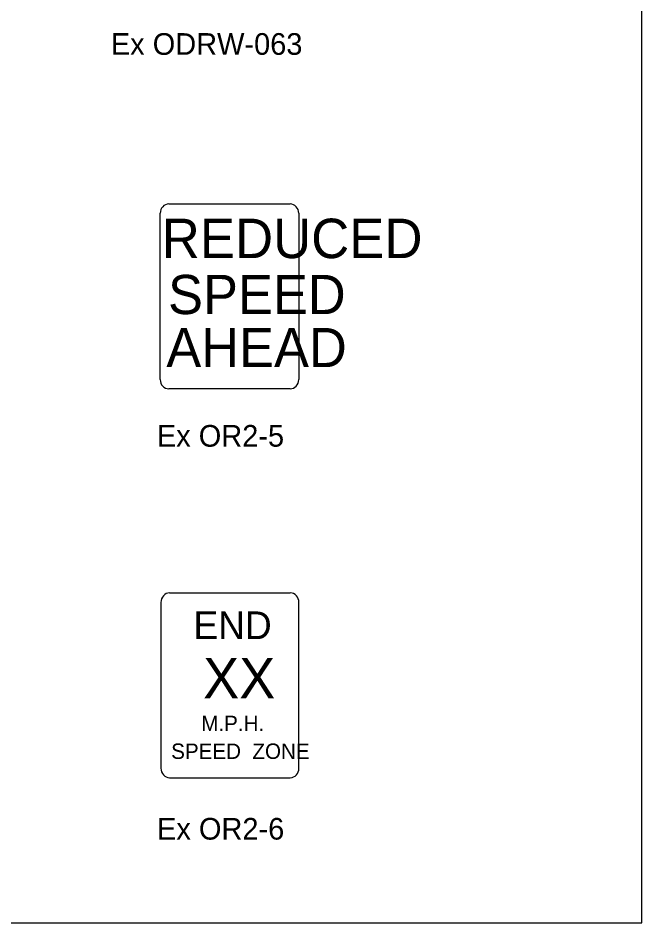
# Model space of a CAD drawing. Extents: x 42133 to 45533, y 41351 to 47951.
# Drawn here: x 43592.4 to 43808.3, y 46901.4 to 47214.5 of the extents above; entities that cross this region are included whole.
import ezdxf

# ---------------------------------------------------------------- set-up
doc = ezdxf.new("R2010")
doc.units = 0
doc.layers.add('P_ODOT_PLAN_Border', color=7, linetype='Continuous')
doc.layers.add('P_TRAF_SIGN_SignDetails', color=7, linetype='Continuous')

msp = doc.modelspace()

# ---------------------------------------------------------------- linework, layer by layer
at = {"layer": 'P_ODOT_PLAN_Border'}
msp.add_lwpolyline([(42208.34, 46901.35), (43808.34, 46901.35), (43808.34, 47901.35), (42208.34, 47901.35)], close=True, dxfattribs=at)
at = {"layer": 'P_TRAF_SIGN_SignDetails'}
for p, q in [((43644.6, 47150.13), (43686.56, 47150.13)), ((43641.61, 47089.37), (43641.61, 47146.93)), ((43689.57, 47146.93), (43689.57, 47089.37)), ((43686.56, 47086.16), (43644.6, 47086.16)), ((43644.86, 47015.55), (43686.64, 47015.55)), ((43641.87, 47012.22), (43641.87, 46954.91)), ((43689.62, 46954.91), (43689.62, 47012.22)), ((43644.86, 46951.59), (43686.64, 46951.59))]:
    msp.add_line(p, q, dxfattribs=at)
for centre, major_axis, ratio, start_param, end_param in [((43644.61, 47146.93), (0, 3.2), 0.9371, 0, 1.570796), ((43686.57, 47146.93), (0, 3.2), 0.9371, 4.712389, 6.283185), ((43644.61, 47089.37), (0, -3.2), 0.9371, 4.712389, 6.283185), ((43686.57, 47089.37), (0, 3.2), 0.9371, 3.141593, 4.712389), ((43644.85, 47012.22), (0, 3.33), 0.895817, 0, 1.570796), ((43686.64, 47012.22), (0, 3.33), 0.895817, 4.712389, 6.283185), ((43644.85, 46954.91), (0, -3.33), 0.895817, 4.712389, 6.283185), ((43686.64, 46954.91), (0, 3.33), 0.895817, 3.141593, 4.712389)]:
    msp.add_ellipse(centre, major_axis=major_axis, ratio=ratio, start_param=start_param, end_param=end_param, dxfattribs=at)

# ---------------------------------------------------------------- texts
for s, height, p in [('Ex ODRW-063', 7.5, (43624.53, 47201.75)), ('REDUCED', 13.646, (43642.17, 47131.4)), ('SPEED', 13.561, (43644.34, 47112.03)), ('AHEAD', 13.561, (43643.73, 47093.68)), ('Ex OR2-5', 7.5, (43640.47, 47066.15)), ('END', 9.594, (43653.13, 46999.56)), ('XX', 13.994, (43656.48, 46979.06)), ('M.P.H.', 5.33, (43655.83, 46967.72)), ('SPEED  ZONE', 5.3301, (43645.42, 46958.1)), ('Ex OR2-6', 7.5, (43640.53, 46930.18))]:
    msp.add_text(s, height=height, dxfattribs=at).set_placement(p)

doc.saveas('drawing.dxf')
